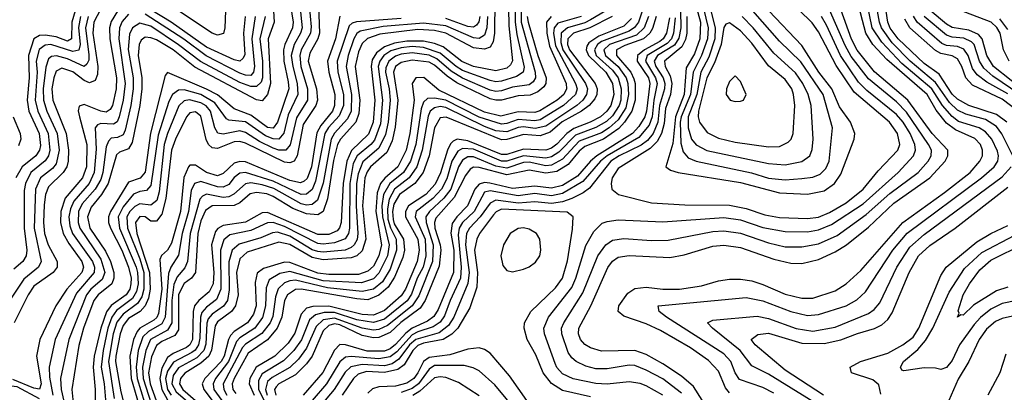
# Model space of a CAD drawing. Header units: inches. Extents: x 501365 to 657855, y 482276 to 547543.
# Tile 624 of 656: x 606219 to 609758, y 514740 to 516079. Entities that reach past the tile are written whole.
import ezdxf

# ---------------------------------------------------------------- set-up
doc = ezdxf.new("R2010")
doc.units = ezdxf.units.IN
doc.header["$MEASUREMENT"] = 0
doc.layers.add('A6501', color=7, linetype='Continuous')

msp = doc.modelspace()

# ---------------------------------------------------------------- linework, layer by layer
at = {"layer": 'A6501', "color": 5}
for points, elevation in [([(606547.6, 516190), (606485.3, 516070), (606481.5, 516030), (606500.1, 515910), (606497.9, 515882.1), (606490, 515860.1), (606470, 515852.4), (606450, 515860.8), (606410, 515890.8), (606370, 515904.6), (606350, 515893.6), (606340.8, 515870), (606334.6, 515830), (606337.2, 515790), (606385.4, 515670), (606394.4, 515610), (606393.1, 515570), (606387.7, 515550), (606374.9, 515530), (606321.9, 515478.1), (606311.4, 515450), (606306.2, 515413.8), (606303.7, 515350), (606307.7, 515310), (606321.3, 515270), (606353.3, 515210), (606353.3, 515190), (606338.4, 515170), (606270, 515121.7), (606248.6, 515090), (606198.6, 514990)], 3680), ([(607974.2, 516185.8), (607976.8, 516056.8), (607989.6, 515930.4), (607983.3, 515916.7), (607970, 515904.8), (607930, 515894.4), (607850, 515910.8), (607808.4, 515928.4), (607740.9, 515980.9), (607710, 515993.2), (607670, 516001.1), (607610, 516001.7), (607565.9, 515994.1), (607530, 515981.4), (607500.8, 515959.2), (607486.1, 515933.9), (607481.5, 515910), (607495.7, 515790), (607488.8, 515710), (607472.4, 515667.6), (607411.3, 515608.7), (607394, 515570), (607381.5, 515490), (607374.1, 515350), (607368.7, 515331.3), (607359.4, 515320.6), (607330, 515306.7), (607290, 515306.7), (607110, 515386.5), (607090, 515385.1), (607030, 515351.3), (606950, 515339.4), (606931, 515329), (606922.7, 515317.3), (606908.6, 515270), (606915.9, 515170), (606914.1, 515130), (606899.7, 515100.3), (606862.1, 515070), (606846.8, 515050), (606842.1, 515030), (606839.7, 514930), (606830, 514910), (606818.8, 514901.3), (606770, 514879.8), (606750, 514864.9), (606730, 514827.1), (606721.8, 514790), (606729.6, 514750), (606750, 514712.3)], 4020), ([(608638.2, 516170), (608665.5, 516070), (608663.9, 516010), (608644.2, 515955.8), (608613.9, 515906.1), (608607.5, 515810), (608575.5, 515730), (608565.9, 515634.1), (608540.9, 515550), (608558.2, 515538.2), (608585.7, 515530), (608810, 515494.2), (608950, 515456.5), (609050, 515452.2), (609110, 515463.7), (609147, 515490), (609170, 515523.8), (609218.6, 515650), (609220.3, 515670), (609204.7, 515710), (609165.6, 515765.6), (609138.2, 515830), (609090.9, 515890), (609030, 515986.5), (608911.1, 516111.1)], 4420), ([(607128.4, 516151.6), (607133.9, 516070), (607111.5, 516010), (607120.5, 515850), (607110, 515809.5), (607090, 515787.1), (607070, 515790.7), (606848.2, 515908.2), (606770.4, 515970), (606710, 516005.8), (606690, 516014.1), (606670, 516015.9), (606655.4, 516004.6), (606647.9, 515990), (606644, 515950), (606657.2, 515870), (606657.3, 515830), (606650.2, 515770), (606622.7, 515637.3), (606610, 515615), (606577.2, 515602.8), (606566.6, 515593.4), (606536.6, 515490), (606513.2, 515450), (606475.2, 515404.8), (606462.1, 515370), (606471, 515330), (606526.8, 515246.8), (606544.8, 515210), (606557, 515170), (606557.5, 515150), (606550.1, 515129.9), (606500.2, 515090), (606485.4, 515070), (606448.2, 514970), (606431.7, 514908.3), (606406.4, 514750), (606412.3, 514690)], 3780), ([(607029.2, 516090), (607023.6, 516030), (607027.4, 515952.6), (607021.3, 515938.7), (607010, 515930.2), (606990, 515934.6), (606890, 515979.6), (606763.4, 516070), (606650, 516138.6)], 3720), ([(607926.2, 516150), (607925.9, 516030), (607921.1, 515998.9), (607910, 515980.5), (607890, 515973.4), (607850, 515978.1), (607750, 516030.7), (607710, 516039.9), (607650, 516043.9), (607513, 516027), (607469.3, 516010.7), (607450, 515992.9), (607437, 515963), (607424.4, 515910), (607440.9, 515790), (607438.1, 515741.9), (607426.5, 515710), (607371.3, 515650), (607361.2, 515630), (607346.7, 515573.3), (607324.8, 515435.2), (607310, 515389.1), (607290, 515377.6), (607250, 515381.2), (607200.2, 515400.2), (607130, 515443.8), (607107.4, 515452.6), (607070, 515457.9), (607047.4, 515452.6), (607010, 515421.1), (606990, 515410.5), (606910, 515410), (606886.6, 515393.4), (606870, 515355.6), (606858.5, 515310), (606850.4, 515170), (606836.7, 515150), (606809.8, 515130.2), (606789.1, 515090.9), (606790, 514964.7), (606776.4, 514943.6), (606730, 514922.9), (606710, 514907.7), (606692.9, 514867.1), (606681.8, 514810), (606688, 514770), (606720.4, 514680.4)], 3980), ([(606958.9, 516110), (606956.3, 516050), (606951.3, 516028.7), (606930, 516023.5), (606910, 516030.4), (606710, 516164.6)], 3680), ([(608001, 516150), (607999.2, 516070), (608005.1, 516025.1), (608031.5, 515908.5), (608028.3, 515890), (608004.9, 515875.1), (607950, 515857.7), (607930, 515855.7), (607910, 515860), (607810, 515896.7), (607787.5, 515910), (607730, 515958.8), (607670, 515979.3), (607630, 515981.9), (607590, 515978.1), (607553, 515967), (607527.5, 515950), (607513.1, 515930), (607507.7, 515910), (607522.8, 515790), (607515.2, 515704.8), (607493.8, 515646.2), (607480.3, 515630), (607431.4, 515590), (607417.9, 515562.1), (607404.8, 515490), (607404.1, 515330), (607400.6, 515310), (607388.9, 515291.1), (607350, 515277), (607310, 515272.3), (607290, 515274.7), (607170, 515336.1), (607130, 515349.4), (607110, 515348.5), (607050, 515320.7), (606974.6, 515305.4), (606952.3, 515287.7), (606940.8, 515250), (606942, 515110), (606926.2, 515073.8), (606890, 515046), (606873.6, 515026.4), (606868.3, 515010), (606866, 514934), (606861.1, 514910), (606849.1, 514890.9), (606837.7, 514882.3), (606771.6, 514848.4), (606750, 514815.9), (606742.4, 514790), (606749.7, 514750), (606763.2, 514730)], 4040), ([(608616.9, 516090), (608616.4, 516030), (608612.2, 516007.8), (608598.7, 515981.3), (608536, 515930), (608538.3, 515910), (608556.8, 515876.8), (608563.3, 515850), (608558.1, 515810), (608540.6, 515759.4), (608534.8, 515705.2), (608525.9, 515670), (608510, 515640.9), (608484.7, 515615.3), (608370, 515544.3), (608348.4, 515510), (608344.5, 515490), (608347.4, 515470), (608371.1, 515451.1), (608490, 515421.2), (608610, 515413.3), (608770, 515411.9), (608830, 515400.2), (608897.7, 515377.7), (608950, 515368.2), (609050, 515363.9), (609090, 515369.1), (609130, 515385.4), (609190, 515420.2), (609250.9, 515470), (609304.2, 515535.8), (609375.1, 515610), (609382.1, 515630), (609373.6, 515670), (609345, 515710), (609218.2, 515818.2), (609153.9, 515913.9), (609090, 516034.5), (609067, 516067), (608970, 516162.8)], 4380), ([(608770, 514738), (608755.3, 514755.3), (608730, 514815.7), (608694.1, 514854.1), (608630, 514899.2), (608522.4, 514962.4), (608470, 514986.4), (608390, 515013.8), (608369.9, 515029.9), (608372.6, 515050), (608404.3, 515095.7), (608430, 515113.3), (608470, 515117.5), (608530, 515110.6), (608590, 515110.6), (608670, 515121.9), (608730, 515140.6), (608770, 515146.3), (608810, 515146.3), (608850, 515139.9), (608890, 515127.5), (608970, 515092.9), (609030, 515077.6), (609070, 515078.6), (609150, 515104.1), (609190, 515129.2), (609242.1, 515177.9), (609392.8, 515350), (609542.6, 515457.4), (609634.6, 515530), (609670.3, 515570), (609679.2, 515590), (609679.4, 515610), (609671.9, 515630), (609652.3, 515652.3), (609582.6, 515682.6), (609550, 515707.2), (609513.4, 515753.4), (609480.4, 515810), (609335.5, 515935.5), (609285.8, 515990), (609260, 516030), (609228.5, 516148.5)], 4280), ([(608930, 514737.2), (608890, 514757.3), (608806.4, 514786.4), (608790.3, 514810), (608775.3, 514850), (608750, 514878.2), (608543.6, 515010), (608517.8, 515030), (608513.6, 515050), (608830, 515080.1), (608890, 515068.6), (608990, 515030.3), (609050, 515015.6), (609090, 515019.1), (609190, 515050.4), (609227.7, 515072.3), (609258.6, 515101.4), (609356.9, 515250), (609408.6, 515311.4), (609676, 515510), (609721.1, 515550), (609734.2, 515570), (609737.4, 515590), (609734, 515606), (609713.3, 515650), (609690, 515676.1), (609667.4, 515690), (609593.4, 515713.4), (609570, 515730.6), (609535.2, 515770), (609497.9, 515830), (609390, 515921.3), (609317.6, 515997.6), (609283.4, 516050), (609262.1, 516150)], 4260), ([(608669.9, 516150), (608693.9, 516050), (608691.2, 516010), (608670, 515950), (608639.5, 515890), (608629.8, 515810), (608596.5, 515730), (608592.6, 515710), (608595.4, 515635.4), (608603.3, 515603.3), (608621.9, 515581.9), (608649.8, 515569.8), (608848.6, 515528.6), (608910, 515509.6), (608970, 515503.2), (609030, 515508.5), (609070, 515513.4), (609096, 515524), (609116.4, 515543.6), (609128.6, 515570), (609140.8, 515690), (609106.3, 515810), (609027, 515927), (608950, 516001.4), (608853.5, 516110)], 4440), ([(609788, 515590), (609748.7, 515668.7), (609730, 515695.1), (609690, 515719.5), (609619.1, 515739.1), (609590, 515753.5), (609560.7, 515780.7), (609510, 515853.6), (609419.3, 515930), (609355.2, 515995.2), (609316, 516050), (609308.7, 516070), (609295.1, 516150)], 4240), ([(609767.1, 515710), (609730, 515737.6), (609630, 515770.7), (609590, 515792.6), (609570, 515811.5), (609523.5, 515883.5), (609470, 515920.9), (609376.1, 516010), (609348.2, 516048.2), (609339.1, 516070), (609327, 516150)], 4220), ([(606570, 516108.8), (606547.8, 516072.2), (606541.1, 516050), (606542.3, 516010), (606566.5, 515870), (606565.2, 515830), (606551.8, 515770), (606543.7, 515756.3), (606530, 515746.6), (606510, 515749.6), (606450, 515773.5), (606432.3, 515767.7), (606429.3, 515750.7), (606433.2, 515730), (606460.1, 515630), (606458.5, 515550), (606443.9, 515510), (606382.7, 515437.3), (606366.5, 515390), (606364.8, 515350), (606374.4, 515310), (606394.7, 515274.7), (606442.3, 515210), (606448.2, 515190), (606442.4, 515170), (606388.3, 515110), (606348.1, 515050), (606290.6, 514930), (606278.8, 514870), (606295.6, 514770), (606290, 514751.2), (606270, 514755.1), (606194.2, 514785.8)], 3720), ([(606418.2, 516110), (606405.7, 516070), (606404.3, 516010), (606390, 516002.1), (606350, 516017.5), (606310, 516023.5), (606290, 516022.2), (606269.9, 516010.1), (606250.8, 515950), (606253.2, 515870), (606245.1, 515790), (606251.9, 515750), (606288.5, 515670), (606293.5, 515626.5), (606289.8, 515610), (606276.3, 515590), (606228.1, 515550), (606204.4, 515510)], 3620), ([(606610, 516098.2), (606587.2, 516072.8), (606576.9, 516050), (606574.6, 516010), (606598.2, 515850), (606591, 515790), (606575.9, 515730), (606568.5, 515711.5), (606556.4, 515703.6), (606510, 515705.7), (606498.6, 515701.4), (606490.5, 515690), (606493.8, 515613.8), (606486.5, 515530), (606468.1, 515490), (606413.1, 515426.9), (606400.8, 515399.2), (606395.4, 515370), (606398.4, 515338.4), (606408.5, 515310), (606479.8, 515210), (606487.2, 515190), (606486, 515170), (606423.4, 515096.6), (606345.9, 514930), (606324.8, 514830), (606325.7, 514794.3), (606337.7, 514730)], 3740), ([(607192.6, 516130), (607201.4, 516070), (607199, 516050), (607171.8, 515990), (607167.4, 515970), (607167.7, 515930), (607184.1, 515855.9), (607185.6, 515830), (607145.3, 515710), (607130, 515688.4), (607110, 515690.8), (607050, 515736), (606990, 515758.1), (606930, 515808.2), (606890, 515829.6), (606750, 515889.1), (606741.6, 515878.4), (606689.1, 515670.9), (606669.7, 515530.3), (606651.2, 515508.8), (606610, 515494.8), (606545.1, 515390), (606538, 515370), (606538.4, 515350), (606544.9, 515330), (606586.3, 515250), (606609.7, 515190), (606618.9, 515150), (606618.6, 515130), (606614.4, 515110), (606601.4, 515090), (606547.9, 515052.1), (606531, 515029), (606510, 514970), (606486.7, 514870), (606482.7, 514830), (606489.6, 514750), (606489, 514670)], 3820), ([(607225.5, 516130), (607233.6, 516050), (607227.6, 516030), (607204.7, 515990), (607194.7, 515950), (607200, 515910), (607216.5, 515850), (607218.7, 515810), (607183.6, 515736.4), (607168.6, 515671.4), (607150, 515650), (607130, 515650.1), (607101.7, 515661.7), (607030, 515712.2), (606970, 515718), (606962.2, 515722.2), (606920.5, 515780.5), (606870, 515810.3), (606810, 515826.4), (606790, 515824.9), (606767.8, 515810), (606755.3, 515784.7), (606716.7, 515663.3), (606690, 515483.4), (606674.8, 515465.2), (606650, 515461.9), (606627.7, 515452.3), (606590, 515405.7), (606572.4, 515370), (606577.4, 515330), (606636.9, 515190), (606642.5, 515170), (606644.3, 515130), (606638.2, 515101.8), (606623.6, 515076.4), (606566.7, 515033.3), (606549.8, 515010.2), (606535.7, 514970), (606518.2, 514890), (606511.8, 514830), (606522.3, 514770), (606531, 514670)], 3840), ([(607258.6, 516130), (607266.8, 516053.2), (607263.6, 516030), (607230.6, 515970), (607225.5, 515950), (607229.2, 515910), (607253, 515830), (607252.8, 515790), (607213.4, 515726.6), (607190.9, 515629.1), (607175.9, 515610), (607150, 515610), (607130, 515617.5), (607081.1, 515641.1), (607030, 515672.9), (607010, 515678.8), (606950, 515666.9), (606931.2, 515671.2), (606920.1, 515690), (606904.1, 515750), (606888.7, 515768.7), (606870, 515780), (606829.2, 515790.8), (606810, 515787.4), (606790.8, 515769.2), (606750.2, 515670), (606738.3, 515630), (606719.5, 515460.5), (606711.3, 515428.7), (606690, 515411.8), (606650, 515417.1), (606632, 515408), (606614.7, 515390), (606604.2, 515370), (606605.6, 515330), (606650, 515219.2), (606664.9, 515170), (606665.1, 515110), (606657.1, 515082.9), (606641.6, 515058.4), (606590, 515020.6), (606568.3, 514991.7), (606555.1, 514950), (606537.5, 514850), (606557.8, 514717.8)], 3860), ([(607292.4, 516130), (607296.8, 516030), (607290.4, 516009.6), (607261.2, 515958.8), (607255.9, 515930), (607285.7, 515830), (607289, 515790), (607282.6, 515770), (607237.4, 515702.6), (607216.6, 515590), (607204.9, 515570), (607190, 515564.2), (607170, 515566.8), (607030, 515635.5), (607010, 515641.2), (606990, 515640.1), (606930, 515616), (606910, 515618.1), (606897.9, 515630), (606888.5, 515648.5), (606870, 515732.6), (606850, 515748.2), (606830, 515744), (606818.5, 515730), (606778.7, 515650), (606764.1, 515610), (606743.8, 515436.2), (606730, 515380.1), (606710, 515354.3), (606690, 515354.6), (606670, 515369.9), (606650, 515371.5), (606634.9, 515350), (606639.6, 515310), (606684.9, 515170), (606687.5, 515110), (606681.4, 515078.6), (606669.7, 515050), (606651.2, 515030), (606610, 515005.6), (606590, 514980.2), (606579.5, 514950), (606564.4, 514870), (606563.3, 514850), (606581.9, 514741.9), (606610.6, 514630.6)], 3880), ([(607064.9, 516090), (607053, 516010), (607062.6, 515910), (607059.4, 515890), (607050, 515877.9), (607030, 515878.8), (607010, 515886.8), (606888.7, 515948.7), (606808.3, 516008.3), (606670, 516098.2)], 3740), ([(608020.9, 516110), (608021.4, 516070), (608071.7, 515890), (608072.9, 515870), (608064.9, 515855.1), (608050, 515844.4), (607990, 515835.7), (607950, 515822.6), (607930, 515820.8), (607910, 515825.4), (607810, 515868.3), (607770, 515893.4), (607718, 515938), (607690, 515951.4), (607630, 515959.1), (607590, 515954.8), (607570, 515947.9), (607546, 515930), (607534.8, 515905.2), (607533.6, 515890), (607547.1, 515830), (607550.2, 515790), (607543.2, 515710), (607533.9, 515666.1), (607510, 515616.8), (607452.1, 515567.9), (607435, 515525), (607429.6, 515490), (607427.9, 515410), (607434.3, 515310), (607431.3, 515288.7), (607421.3, 515270), (607410, 515259.6), (607388.9, 515251.1), (607310, 515243.4), (607290, 515245.6), (607270, 515252.3), (607190, 515300.4), (607145.2, 515314.8), (607127.1, 515312.9), (607085.3, 515294.7), (607007.3, 515272.7), (606982.5, 515250), (606970.8, 515209.2), (606972.2, 515107.8), (606965.3, 515070), (606951.2, 515048.8), (606910, 515020.6), (606896.5, 515003.5), (606891.3, 514988.7), (606887.6, 514912.4), (606880.7, 514890), (606855.9, 514864.1), (606790, 514827.6), (606770, 514800.7), (606765.3, 514770), (606781.6, 514741.6), (606830, 514699.7)], 4060), ([(608325.2, 516110), (608270, 516078.3), (608250, 516068), (608187.3, 516050), (608165, 516030), (608163.4, 515996.6), (608171.5, 515970), (608252.4, 515850), (608259.1, 515830), (608256.3, 515810), (608243, 515790), (608221.2, 515770), (608110, 515696.2), (608072.1, 515687.9), (608030, 515693.3), (608010, 515691), (607970, 515676.2), (607930, 515679.6), (607890, 515695), (607750, 515763.4), (607730, 515766.3), (607710, 515762.4), (607694.7, 515750), (607687.5, 515732.5), (607665.8, 515610), (607646, 515550), (607618.5, 515510), (607565.9, 515470), (607546.4, 515433.6), (607540.9, 515399.1), (607542.3, 515362.3), (607551, 515331), (607571.4, 515290), (607573.7, 515250), (607550, 515181.7), (607522.7, 515137.3), (607490, 515111), (607450, 515101.9), (607324.7, 515115.2), (607210, 515142.3), (607190, 515140.9), (607170, 515132.9), (607147.9, 515112.2), (607137.7, 515082.3), (607128.2, 515011.8), (607119.3, 514990), (607089, 514951), (607030, 514912.3), (607019.2, 514900.8), (606950.4, 514770), (606952, 514750), (606963.5, 514730)], 4160), ([(608454.6, 516105.4), (608442.9, 516070), (608429.1, 516050.9), (608410, 516037.7), (608310, 515999.9), (608295.8, 515990), (608285.1, 515970), (608291.1, 515950), (608350, 515897.9), (608370, 515870), (608381.2, 515830), (608379.6, 515790), (608373.7, 515770), (608350, 515733), (608327.4, 515712.6), (608290, 515691.1), (608216.1, 515663.9), (608156.9, 515603.1), (608130, 515585.9), (608110, 515581.2), (608030, 515589.6), (607970, 515569.9), (607950, 515570), (607850, 515613), (607810, 515616.1), (607793.3, 515606.7), (607771.6, 515570), (607753.7, 515506.3), (607734.9, 515470), (607703.3, 515436.6), (607643.8, 515390), (607640.1, 515370), (607676, 515290), (607678.8, 515230), (607668.4, 515190), (607647.3, 515150), (607627, 515093), (607611.2, 515068.8), (607530, 515002.6), (607490, 514990.5), (607430, 515000.8), (607350, 515026.9), (607312.9, 515027.1), (607281.6, 515018.4), (607259.9, 515000.1), (607231.1, 514928.9), (607204.6, 514890), (607167.2, 514852.8), (607090, 514805.9), (607077.3, 514782.7), (607077.3, 514750), (607097.2, 514710)], 4240), ([(608593.9, 516110), (608594.9, 516050), (608588.2, 516011.8), (608572.6, 515987.4), (608511.6, 515950), (608499.4, 515930), (608505.8, 515910), (608531.5, 515870), (608537.3, 515850), (608536.1, 515830), (608519, 515770), (608512.9, 515710), (608496.3, 515670), (608474.9, 515645.1), (608452.2, 515627.8), (608373.2, 515590), (608344, 515570), (608266.3, 515473.7), (608243.7, 515456.4), (608203.9, 515436.1), (608170, 515424.3), (608130, 515418.8), (608070, 515423.9), (608010, 515419.7), (607930, 515430.6), (607910, 515419.9), (607874.4, 515370), (607835.9, 515330), (607825, 515310), (607820.8, 515270), (607834.5, 515170), (607829.8, 515130.2), (607779, 515010), (607760, 514980), (607726.2, 514953.8), (607643.1, 514930), (607620.2, 514910), (607581.6, 514858.4), (607557.5, 514842.5), (607530, 514835.5), (607450, 514839.5), (607409.2, 514830.8), (607388.4, 514811.6), (607349.6, 514750), (607303.4, 514696.6)], 4360), ([(608597, 514737), (608530, 514787.9), (608470, 514819.9), (608430, 514835.7), (608410, 514837.7), (608330, 514823.9), (608290, 514824.4), (608253.9, 514833.9), (608219.2, 514850), (608203.1, 514863.1), (608190, 514882.3), (608167, 514950), (608166.8, 514970), (608174, 514990), (608243.3, 515096.7), (608296.6, 515230), (608325.8, 515270), (608350, 515285.9), (608390, 515292.8), (608490, 515284.9), (608550, 515286.8), (608710, 515317.6), (608750, 515319.6), (608810, 515311.5), (608910, 515277.3), (608970, 515262.7), (609030, 515262.2), (609090, 515273.6), (609156.7, 515303.3), (609261.7, 515378.3), (609346.1, 515453.9), (609447.8, 515530), (609484.3, 515570), (609495.6, 515590), (609495.8, 515610), (609485.9, 515630), (609406.4, 515746.4), (609370, 515783.5), (609270, 515865.8), (609206.9, 515946.9), (609185.4, 515985.4), (609130, 516114.2)], 4340), ([(608695.2, 514675.2), (608641, 514761), (608598, 514798), (608530, 514842.5), (608470, 514876.2), (608430, 514890.5), (608310, 514887.1), (608270, 514899.3), (608250, 514911.4), (608234.4, 514930), (608227.4, 514950), (608228.7, 514970), (608271.7, 515050), (608332.3, 515187.7), (608350, 515211.3), (608370, 515225.1), (608410, 515231.2), (608556.2, 515223.8), (608606.6, 515233.4), (608710, 515264.8), (608750, 515269), (608810, 515260.1), (608930, 515218.3), (608990, 515204.2), (609030, 515202.9), (609090, 515216.7), (609150, 515244.1), (609190.1, 515269.9), (609270, 515332.8), (609360.3, 515419.7), (609490.2, 515510), (609545.3, 515570), (609555.2, 515590), (609554.6, 515610), (609498.2, 515670), (609411.5, 515790), (609291.6, 515891.6), (609228.7, 515968.7), (609208.2, 516008.2), (609170, 516115.1)], 4320), ([(608703.4, 516110), (608718.7, 516050), (608717.8, 516010), (608695.9, 515944.1), (608667.6, 515890), (608652.4, 515810), (608622, 515730), (608621.5, 515690), (608633.6, 515650), (608650, 515629), (608689.1, 515609.1), (608910, 515561.6), (608970, 515557.7), (609030, 515569.4), (609058.4, 515590), (609067.4, 515612.6), (609070.9, 515650), (609063.9, 515770), (609053.4, 515810), (609033.7, 515850), (609007.8, 515887.8), (608930, 515958.3), (608855.5, 516050), (608815.7, 516090)], 4460), ([(609845.6, 515810), (609719.6, 515910), (609695.3, 515950), (609677.8, 516010), (609665, 516025), (609630, 516040.5), (609570, 516050.9), (609550, 516062.6), (609491.8, 516111.8)], 4120), ([(609775.5, 515930), (609755, 515970), (609742.6, 516030), (609730.5, 516050.5), (609710.6, 516070), (609594.3, 516114.3)], 4080), ([(606464.8, 516090), (606454.7, 516050), (606467.1, 515952.9), (606466.7, 515933.3), (606460.5, 515919.5), (606450, 515910.3), (606390, 515938.3), (606350.8, 515949.2), (606333.4, 515946.6), (606322.4, 515937.6), (606312.4, 515907.6), (606303.6, 515830), (606304.7, 515790), (606316.4, 515750), (606353.7, 515670), (606361, 515610), (606350, 515560.9), (606336.2, 515543.8), (606293.2, 515510), (606275.9, 515470), (606270.2, 515330), (606295.9, 515210), (606286.4, 515190), (606234.1, 515145.9), (606185.1, 515074.9)], 3660), ([(606437.3, 516090), (606429.7, 516050.3), (606435.7, 515990), (606431.2, 515968.8), (606410, 515963.9), (606330, 515989.2), (606310, 515987.5), (606288.7, 515971.3), (606277.7, 515930), (606281.1, 515890), (606274, 515790), (606283.6, 515750), (606321.3, 515670), (606327.1, 515610), (606321.8, 515590), (606310, 515572.1), (606259, 515530), (606239.2, 515490), (606235.1, 515464.9), (606234.6, 515330), (606244.1, 515250), (606242.2, 515230), (606230.1, 515210), (606198, 515182)], 3640), ([(607101, 516090), (607081.9, 516010), (607091.6, 515930), (607091.8, 515870), (607086.1, 515853.9), (607070, 515838.1), (607050, 515838.6), (607010, 515853.6), (606868.4, 515928.4), (606790, 515988.8), (606690, 516055.1), (606650, 516066.5), (606624.3, 516050), (606613.3, 516026.7), (606608.8, 515971.2), (606626.8, 515870), (606626.9, 515830), (606618.6, 515770), (606598.3, 515681.7), (606590, 515664.5), (606570, 515655.4), (606547.3, 515652.7), (606537.7, 515642.3), (606530, 515621.5), (606517.9, 515530), (606510, 515504.5), (606490.4, 515469.6), (606443.5, 515416.5), (606430.5, 515389.5), (606428.5, 515350), (606434.5, 515330), (606510, 515218.4), (606524.1, 515170), (606515, 515145), (606473.9, 515110), (606458.5, 515090), (606394.8, 514930), (606365.4, 514790), (606367.7, 514750), (606390.2, 514650)], 3760), ([(607370, 516090.9), (607354.4, 516010), (607325.2, 515930), (607329.5, 515890), (607351.9, 515810), (607350.8, 515770), (607342.7, 515750), (607301.1, 515698.9), (607287.3, 515672.7), (607267.8, 515550), (607252.1, 515507.9), (607241.7, 515498.3), (607227.5, 515492.5), (607190, 515501), (607030, 515567.6), (607010, 515569.6), (606990, 515563), (606950, 515525.5), (606930, 515517.1), (606890.1, 515529.9), (606850, 515556), (606830, 515555.6), (606825.6, 515550), (606808.2, 515511.8), (606796.6, 515390), (606763.9, 515276.1), (606750, 515251), (606728.1, 515231.9), (606722.8, 515217.2), (606729.1, 515110), (606717.2, 515022.8), (606711.3, 515008.7), (606701, 514999), (606650.3, 514970), (606641.1, 514958.9), (606627.7, 514930), (606615, 514870), (606619.6, 514790), (606660.6, 514650)], 3920), ([(607590, 516082.5), (607429.2, 516070.8), (607413.8, 516066.2), (607402.9, 516057), (607360, 515930), (607361.8, 515890), (607382.1, 515810), (607382.5, 515770), (607367.2, 515732.8), (607328.6, 515691.4), (607315.1, 515670), (607281.8, 515498.2), (607270, 515468.7), (607250, 515451.4), (607230, 515450.8), (607130, 515498), (607030, 515530.2), (607010, 515527.3), (606990, 515511.7), (606970, 515487), (606950, 515476.9), (606930, 515478.5), (606870, 515497.6), (606847.1, 515490), (606835.3, 515464.7), (606825.2, 515390), (606802.6, 515310), (606790, 515232.8), (606761.7, 515190), (606753.5, 515166.5), (606742, 515010), (606730, 514985.4), (606681.2, 514958.8), (606661.3, 514938.7), (606644.5, 514890), (606637.2, 514830), (606641, 514790), (606680.6, 514660.6)], 3940), ([(607900.6, 516090), (607898.2, 516050), (607890, 516022.9), (607870, 516010.6), (607850, 516013.3), (607750, 516056.8), (607670, 516066.4), (607525.5, 516054.5), (607443, 516037), (607430.8, 516029.2), (607419.4, 516010), (607399.7, 515950), (607391.9, 515910), (607411, 515810), (607410, 515750), (607397.4, 515722.6), (607350, 515671.5), (607337.9, 515650), (607309, 515491), (607289.5, 515430), (607270, 515414.3), (607250, 515412.3), (607230, 515416.5), (607131.8, 515471.8), (607090, 515485.5), (607050, 515492.5), (607030, 515489.5), (606988.8, 515451.2), (606970, 515441.8), (606950, 515440.1), (606890, 515451.7), (606875.2, 515444.8), (606866.1, 515433.9), (606831.3, 515310), (606821.6, 515210), (606812.6, 515187.4), (606784.9, 515155.1), (606773.2, 515126.8), (606765.3, 515070), (606765.9, 514990), (606750, 514963.1), (606689.2, 514930), (606671.8, 514890), (606660.2, 514830), (606663, 514790), (606700.3, 514670)], 3960), ([(608043.3, 516090), (608046.1, 516070), (608081.2, 515950), (608110.9, 515870), (608110.4, 515850), (608102.7, 515837.3), (608080.9, 515819.1), (608053, 515807), (608010, 515805.6), (607950, 515790.1), (607930, 515789.7), (607910, 515794.2), (607790, 515851.5), (607755.4, 515875.4), (607710, 515915.7), (607690, 515926.2), (607630, 515933.4), (607590, 515925.1), (607569.9, 515910.1), (607562.8, 515890), (607578.1, 515790), (607567.9, 515692.2), (607557, 515643), (607538.4, 515601.6), (607479.4, 515550), (607467.4, 515532.6), (607459.6, 515510), (607450.7, 515410), (607462.7, 515290), (607450, 515248.6), (607430.1, 515229.9), (607410, 515222.5), (607310, 515215.9), (607270, 515224.7), (607190, 515271.3), (607150, 515279.7), (607036.5, 515243.5), (607010, 515219.2), (606998.3, 515170), (607003.4, 515090), (606994.2, 515050), (606979.8, 515030), (606930, 514993.5), (606920.8, 514979.2), (606908.4, 514891.6), (606898.3, 514870), (606870, 514844.3), (606811.7, 514808.3), (606796.4, 514790), (606792.8, 514770), (606804.7, 514750), (606850.2, 514710.2)], 4080), ([(608129.6, 516090.4), (608111.9, 516070), (608113.2, 516030), (608123, 515983), (608183, 515850), (608184.4, 515830), (608174.4, 515810), (608150.8, 515790), (608088.6, 515751.4), (608070, 515745.6), (608010, 515747.6), (607948.4, 515731.6), (607890, 515746.6), (607725.7, 515825.7), (607671.3, 515871.3), (607643, 515870), (607629.9, 515850), (607636.1, 515790), (607620.7, 515670), (607608.1, 515610), (607578.2, 515550), (607530.7, 515509.3), (607515.1, 515490), (607503.8, 515456.2), (607498.9, 515390), (607518.6, 515270), (607509.9, 515230), (607490, 515193.6), (607470, 515175.6), (607436.6, 515163.4), (607330, 515162.6), (607290, 515167.8), (607190, 515206.6), (607170, 515207.6), (607095, 515185), (607072.3, 515167.7), (607065.3, 515134.7), (607068.9, 515051.1), (607059.6, 515020.5), (607037, 514990), (606990, 514958), (606976.6, 514943.4), (606969, 514930), (606953.4, 514870), (606942.9, 514850), (606884, 514790), (606874.8, 514770), (606880.5, 514750), (606910, 514709.9)], 4120), ([(608236.5, 516090), (608153.3, 516066.7), (608139.4, 516050), (608137.4, 516030), (608144.6, 515984.6), (608217.1, 515850), (608222.3, 515830), (608217.1, 515810), (608173.8, 515770), (608090, 515719), (608070, 515715.8), (608010, 515719.6), (607970, 515705.4), (607950, 515703.2), (607870, 515728.7), (607750, 515789), (607710, 515796.7), (607684.3, 515795.7), (607670, 515782.1), (607661.9, 515758.1), (607642.1, 515630), (607623.4, 515570), (607598.8, 515530), (607548.7, 515490), (607526.9, 515450), (607520.8, 515410), (607523.1, 515370), (607546.8, 515270), (607540.2, 515230), (607510, 515168.5), (607490, 515148), (607447.2, 515132.8), (607310, 515140.6), (607190, 515174.3), (607153.5, 515166.5), (607115.6, 515144.4), (607104.5, 515115.5), (607101.7, 515050), (607091.9, 515008.1), (607063.5, 514970), (607010, 514935.3), (606997.8, 514922.2), (606969.2, 514850), (606922.4, 514790), (606914.2, 514770), (606916.8, 514750), (606944.8, 514710)], 4140), ([(608347.9, 516090), (608267.5, 516050), (608209.9, 516030.1), (608189.2, 516010), (608187.5, 515990), (608195.1, 515970), (608287.3, 515850), (608293.9, 515830), (608292.7, 515810), (608285.6, 515794.4), (608265.4, 515770), (608238.4, 515750), (608168.7, 515711.3), (608125.3, 515674.7), (608090, 515661.1), (608030, 515665.6), (607970, 515647.8), (607950, 515646.7), (607751.9, 515728.1), (607730, 515726.3), (607710, 515690), (607690, 515590), (607669.4, 515530), (607639.3, 515490), (607584.3, 515450), (607563.9, 515416.1), (607558.8, 515390), (607560.7, 515360.7), (607565.2, 515345.2), (607598, 515290), (607601.5, 515250), (607595.5, 515224.5), (607566.2, 515153.8), (607542.9, 515117.1), (607510, 515088.4), (607470, 515071.9), (607430, 515075.1), (607230, 515110.6), (607210, 515109.2), (607181.5, 515090), (607170.8, 515069.2), (607161.2, 515010), (607144.7, 514970), (607110, 514928.5), (607040.1, 514879.9), (606989, 514790), (606981.9, 514770), (606984.5, 514750), (606995, 514735)], 4180), ([(608417.6, 516082.4), (608390, 516055), (608301, 516019), (608264.8, 515995.2), (608256.9, 515983.1), (608254.8, 515970), (608263.6, 515950), (608325, 515890), (608349, 515850), (608354.6, 515810), (608343.2, 515770), (608329.2, 515750), (608306.6, 515730), (608269.5, 515710.5), (608210, 515687.9), (608184.8, 515670), (608149.1, 515630.9), (608130, 515616.7), (608110, 515609.3), (608030, 515613), (607970, 515594.6), (607950, 515594.1), (607830, 515643.4), (607790.8, 515649.2), (607777.2, 515642.8), (607767, 515633), (607756, 515610), (607731.5, 515528.5), (607712.2, 515487.8), (607678, 515450), (607616.8, 515410), (607605.2, 515390), (607605, 515370), (607650.3, 515290), (607654.7, 515250), (607647.5, 515210), (607605, 515110), (607590, 515085.9), (607530, 515034), (607490, 515017.5), (607450, 515019.7), (607330, 515049.9), (607271.8, 515048.2), (607250, 515042.1), (607230, 515020.7), (607207.8, 514952.2), (607184.2, 514915.8), (607136.3, 514870), (607068.9, 514830), (607046.5, 514790), (607043.4, 514770), (607061.8, 514730)], 4220), ([(608479.5, 516090), (608463.9, 516050), (608436.4, 516023.6), (608338.8, 515990), (608318.6, 515970), (608324.4, 515950), (608370.3, 515910), (608398.7, 515870), (608404.8, 515850), (608407.6, 515810), (608397.7, 515762.3), (608370, 515719.2), (608337.7, 515690), (608310, 515672.3), (608230, 515642.4), (608170, 515577.4), (608130, 515556.3), (608110, 515553.6), (608050, 515566.2), (608030, 515565.5), (607970, 515545.2), (607930, 515552.1), (607850, 515586.3), (607830, 515586.3), (607810, 515574.3), (607796, 515550), (607768.5, 515470), (607742.8, 515437.2), (607692, 515390), (607679, 515370), (607679.2, 515350), (607704.8, 515270), (607702.6, 515210), (607653.8, 515086.2), (607630, 515050), (607540.6, 514979.4), (607510, 514965), (607490, 514963), (607450, 514970.6), (607350, 515006.7), (607310, 514999.9), (607284.3, 514975.7), (607250, 514898.8), (607220.6, 514859.4), (607190, 514828.9), (607126.5, 514793.5), (607110, 514778.7), (607102.6, 514750), (607108.6, 514730)], 4260), ([(608506.7, 516090), (608493.4, 516046.6), (608483.4, 516030), (608460.8, 516010), (608393.9, 515986.1), (608363.7, 515970), (608363.6, 515950), (608414.9, 515890), (608426.8, 515866.8), (608430.9, 515850), (608431.4, 515790), (608419.5, 515750), (608392.7, 515710), (608371.9, 515688.1), (608316.8, 515650), (608250, 515622.9), (608230, 515606.4), (608190, 515558.4), (608150, 515533.6), (608110, 515526.8), (608050, 515538.5), (607970, 515521), (607870, 515547.7), (607850, 515548.6), (607838, 515542), (607820.7, 515519.3), (607780.2, 515439.8), (607714.6, 515365.4), (607709.4, 515350), (607711.2, 515330), (607730, 515270), (607731.9, 515250), (607726.8, 515193.2), (607676.5, 515070), (607658, 515042), (607589.2, 514990.8), (607550, 514954.3), (607510, 514936.9), (607490, 514935.9), (607450, 514944.3), (607370, 514981.7), (607350, 514985.5), (607330, 514980), (607310, 514960.7), (607270.4, 514870), (607250, 514842.4), (607210, 514802.6), (607149.7, 514770.3), (607140.7, 514759.3), (607134.8, 514750), (607139.2, 514730)], 4280), ([(608554.4, 516085.6), (608543.2, 516030), (608532.1, 516010), (608520, 516000), (608464.7, 515970), (608439.1, 515950), (608438.3, 515930), (608478.7, 515870), (608483.3, 515850), (608472.3, 515750), (608466, 515730), (608444.7, 515695.3), (608421, 515670), (608293.3, 515590), (608269.9, 515570), (608223.3, 515516.7), (608170, 515483), (608130, 515473.1), (608070, 515480.9), (607990, 515471.8), (607908.7, 515491.3), (607890, 515493.6), (607870, 515487.8), (607854.6, 515470), (607828.4, 515410), (607789.5, 515370), (607773.8, 515346.2), (607768.8, 515311.2), (607778.9, 515250), (607778.1, 515170), (607723, 515037), (607707.9, 515012.1), (607684.7, 514995.3), (607629.5, 514970.5), (607607.2, 514952.8), (607570, 514911.4), (607550, 514895.9), (607530, 514887.5), (607467.4, 514887.4), (607390, 514910.5), (607370, 514912.1), (607350, 514891.1), (607308.7, 514811.3), (607237.3, 514730)], 4320), ([(608575.2, 516084.8), (608568.9, 516030), (608561.1, 516010), (608546.6, 515993.4), (608474.1, 515950), (608467.9, 515930), (608504.3, 515870), (608510.2, 515850), (608498.1, 515790), (608492.3, 515730), (608480.8, 515699.2), (608444.1, 515655.9), (608330.8, 515590), (608306.4, 515570), (608242.7, 515497.3), (608170, 515453.6), (608130, 515446.2), (608070, 515453.9), (608010, 515445.8), (607910, 515464.2), (607890, 515459), (607851.7, 515390), (607810.4, 515350), (607798.7, 515330), (607794.5, 515305.5), (607806, 515190), (607803.2, 515150), (607765.9, 515070), (607745.8, 515014.2), (607730, 514991.4), (607705, 514975), (607650, 514957.7), (607630, 514946.8), (607574.4, 514885.6), (607550, 514867.5), (607510, 514860.1), (607410, 514868.9), (607390, 514865.9), (607370, 514849.3), (607321.2, 514770), (607269.6, 514710.4)], 4340), ([(607872.2, 516090), (607869, 516071), (607860.8, 516059.3), (607850, 516051.3), (607830, 516054.5), (607750, 516083.5)], 3940), ([(608530, 514729.9), (608470, 514763.1), (608448.9, 514771.1), (608410, 514777), (608330.8, 514769.2), (608290, 514771), (608207.9, 514787.9), (608170, 514805.7), (608150, 514828.5), (608143.2, 514843.2), (608105.3, 514950), (608102.8, 514970), (608119.8, 515010), (608203.6, 515116.4), (608218.1, 515150), (608253.2, 515266.8), (608282.1, 515317.8), (608312.8, 515347.2), (608330, 515353.9), (608370, 515359.1), (608530, 515352.1), (608750, 515368), (608810, 515359.7), (608890, 515332.6), (608970, 515317.2), (609050, 515316.6), (609090, 515323.1), (609136.7, 515343.3), (609250, 515417.5), (609376.2, 515530), (609431.5, 515590), (609438.1, 515610), (609436, 515630), (609419, 515670), (609394.6, 515710), (609370, 515738.4), (609264, 515824), (609234.3, 515854.3), (609169.1, 515950), (609119.3, 516059.3), (609100.7, 516090)], 4360), ([(609830, 515732.4), (609750, 515792.9), (609643.6, 515843.6), (609620, 515870), (609605.8, 515910), (609590, 515938.1), (609570, 515948.6), (609530, 515957.1), (609510, 515968.3), (609418.3, 516050), (609400.4, 516080.3)], 4180), ([(609770, 515812.9), (609694.8, 515854.8), (609660.1, 515880.1), (609643.9, 515903.9), (609627.8, 515950), (609612.9, 515972.9), (609590, 515982), (609550, 515986.5), (609533.7, 515993.7), (609444.7, 516070), (609431.3, 516091.3)], 4160), ([(609813.7, 515810), (609716.3, 515876.3), (609684.8, 515904.8), (609668.9, 515930), (609649.3, 515989.3), (609639.6, 515999.6), (609612.5, 516012.5), (609570, 516016.2), (609550, 516023.1), (609470, 516090)], 4140), ([(609770, 516043.3), (609741.9, 516081.9)], 4060), ([(606194.7, 515730), (606219.9, 515670), (606223, 515650), (606214.5, 515625.5)], 3580), ([(609129.5, 514669.5), (608910, 514804.6), (608850, 514835), (608808, 514890), (608709.3, 514970), (608691, 514990), (608710, 514998.7), (608870, 515012.9), (608910, 515004.6), (609010, 514969.1), (609070, 514959.9), (609150, 514973.8), (609270, 515023.2), (609290, 515037), (609310, 515061.9), (609371, 515190), (609418.4, 515261.6), (609470, 515307.4), (609750, 515514.6), (609782.8, 515550)], 4240), ([(609107.5, 514730), (608970, 514819.8), (608862.4, 514910), (608847.8, 514930), (608872.2, 514947.8), (608910, 514952.3), (609030, 514916.4), (609110, 514915.5), (609170, 514927.9), (609230, 514951.3), (609291.2, 514968.8), (609317.8, 514982.2), (609338.8, 515001.2), (609354.9, 515025.1), (609416, 515170), (609449.6, 515230), (609490, 515267.5), (609581.1, 515330), (609770, 515476.9)], 4220), ([(608270, 514724.1), (608170, 514746.7), (608130, 514771), (608100.6, 514810), (608074.5, 514874.5), (608043.3, 514930), (608031.8, 514970), (608033.8, 514990), (608055.8, 515030), (608144.4, 515115.6), (608169.8, 515150.2), (608187.6, 515212.4), (608206, 515326), (608208.2, 515370), (608187, 515387), (607950, 515397.5), (607931.4, 515388.6), (607922, 515378), (607871.9, 515310), (607862.2, 515290), (607853.7, 515250), (607864.1, 515170), (607861.8, 515118.2), (607836.6, 515043.4), (607793.9, 514970), (607771.7, 514948.4), (607740.8, 514930), (607670, 514916.5), (607650, 514908.4), (607631.9, 514890), (607601.2, 514838.8), (607578.2, 514821.8), (607530, 514810.6), (607465.8, 514814.2), (607435.4, 514804.6), (607418.1, 514790), (607378.2, 514730)], 4380), ([(609313.5, 514733.5), (609307, 514767), (609284.8, 514784.8), (609208.7, 514810), (609204.1, 514830), (609241.2, 514850), (609339.1, 514880.9), (609393.1, 514910), (609430, 514938.2), (609450.7, 514970), (609530, 515159.8), (609549.2, 515190), (609659.6, 515280.4), (609710, 515310.5), (609770, 515338.9)], 4180), ([(609850, 515079.3), (609750, 515058.7), (609710, 515039), (609671.8, 515008.2), (609650, 514982.9), (609597.3, 514910), (609570, 514853.6), (609550, 514828.4), (609530, 514821.9), (609510, 514826.8), (609470, 514827.3), (609396.8, 514816.8), (609390, 514819.7), (609385.2, 514830), (609395.2, 514850), (609446.9, 514893.1), (609474.6, 514925.4), (609501.1, 514970), (609560.2, 515099.8), (609615.4, 515184.6), (609677.7, 515242.3), (609795.9, 515304.1)], 4160), ([(609770, 515118), (609730, 515105), (609647.4, 515052.6), (609610, 515016.5), (609601.8, 515018.2), (609590, 515009.6), (609595.5, 515024.5), (609592.4, 515032.4), (609609.7, 515090), (609632.5, 515130), (609670, 515179.4), (609710, 515214.4), (609830, 515274.6)], 4140), ([(609830, 515022.5), (609750, 515005.5), (609726.1, 514993.9), (609693.9, 514966.1), (609668.1, 514930), (609630, 514850.5), (609592.5, 514787.6), (609550, 514691.2)], 4180), ([(608041, 514710), (607979.2, 514799.2), (607910, 514880.2), (607890, 514894.1), (607870, 514899.5), (607830, 514894.3), (607765.1, 514874.9), (607690, 514864.4), (607670, 514850.2), (607650.3, 514810), (607635.3, 514790), (607610, 514773.1), (607570, 514762.4), (607510, 514759.5), (607487.3, 514752.7), (607470, 514736.4)], 4420), ([(609763.7, 514876.3), (609741.4, 514810), (609698.9, 514730)], 4220), ([(608008.5, 514668.5), (607926.5, 514766.5), (607870, 514816.9), (607848.3, 514828.3), (607816, 514836), (607710, 514835.9), (607690, 514822.7), (607651.6, 514770), (607630, 514754), (607590, 514739.1)], 4440), ([(607870, 514727.4), (607795.4, 514775.4), (607750, 514792.8), (607730, 514795.3), (607710, 514791.6), (607656.4, 514743.6), (607631.5, 514728.5)], 4460), ([(606290, 514716.8), (606210, 514759), (606176.4, 514763.6), (606145.7, 514754.3), (606110, 514711.1)], 3740)]:
    msp.add_lwpolyline(points, dxfattribs=dict(at, elevation=elevation))
for points, elevation in [([(608770, 516067), (608757.4, 516062.6), (608749.2, 516050.8), (608740.4, 515990), (608715.9, 515924.1), (608688.5, 515870), (608659.2, 515750), (608657.1, 515730), (608662, 515710), (608690, 515672.9), (608730, 515652.8), (608790, 515638.8), (608910, 515621.9), (608950, 515623.4), (608981.5, 515638.5), (608992.1, 515650), (608998.4, 515670), (609004.9, 515770), (609000.6, 515810), (608993.8, 515830), (608970, 515864), (608910, 515913.4), (608850, 515993.8), (608810, 516038.8)], 4480), ([(608790, 515876.5), (608770, 515856.8), (608759.1, 515830), (608758.6, 515810), (608772, 515790), (608790, 515784.6), (608810, 515785.5), (608820.4, 515790), (608830.4, 515810), (608810, 515857.2)], 4520), ([(608030, 515330.4), (608010, 515328.1), (607981.6, 515310), (607957.8, 515270), (607948.4, 515230), (607955.2, 515195.2), (607970, 515177), (607990, 515172.4), (608030, 515182.1), (608050, 515190.1), (608073.1, 515206.9), (608087.8, 515230), (608092, 515250), (608088.4, 515290), (608076.6, 515310), (608050, 515326.1)], 4420)]:
    msp.add_lwpolyline(points, close=True, dxfattribs=dict(at, elevation=elevation))

doc.saveas('drawing.dxf')
